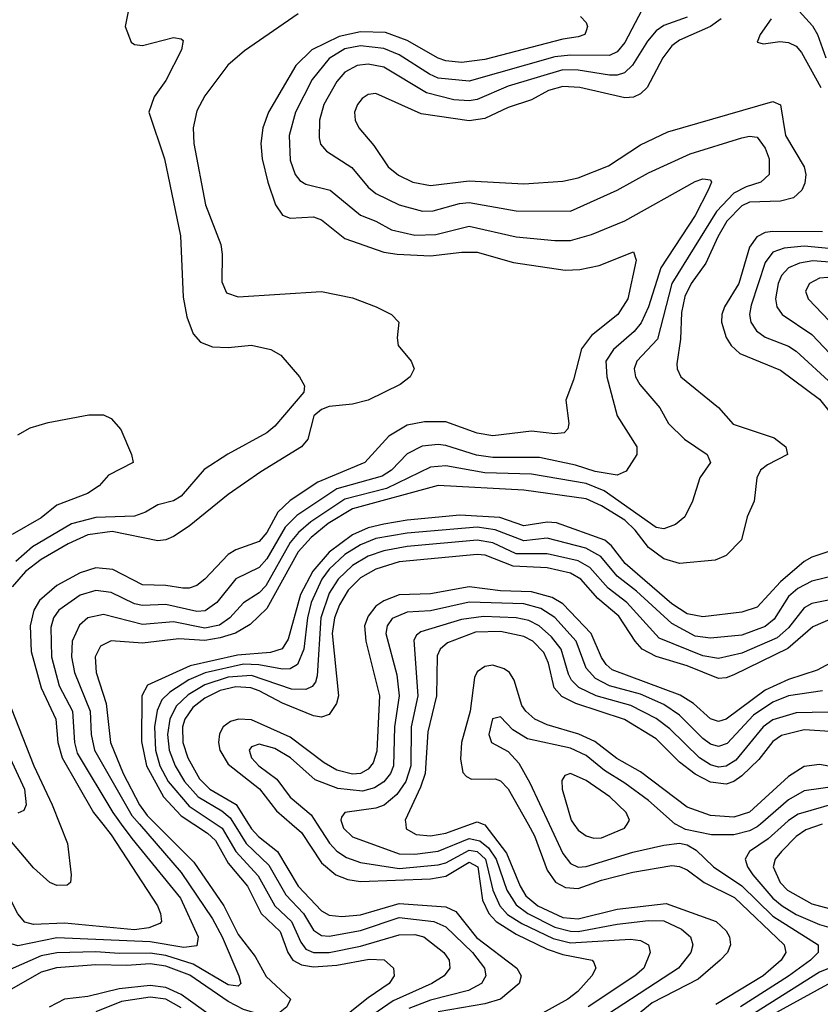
# Model space of a CAD drawing. Header units: inches. Extents: x 990535 to 1117859, y 769386 to 892122.
# Tile 897 of 1056: x 1056535 to 1058592, y 869537 to 872068. Entities that reach past the tile are written whole.
import ezdxf

# ---------------------------------------------------------------- set-up
doc = ezdxf.new("R2010")
doc.units = ezdxf.units.IN
doc.header["$MEASUREMENT"] = 0
doc.layers.add('B0856', color=7, linetype='Continuous')
doc.layers.add('B0857', color=7, linetype='Continuous')

msp = doc.modelspace()

# ---------------------------------------------------------------- linework, layer by layer
at = {"layer": 'B0856', "color": 5}
for points, elevation in [([(1056795.7, 870000), (1056822.7, 869962.7), (1056947.5, 869810), (1056993.2, 869710), (1056990, 869687), (1056956.8, 869683.2), (1056870, 869697.3), (1056630, 869707.7), (1056530, 869686.8), (1056512.5, 869692.5), (1056495.8, 869715.8), (1056469.2, 869790), (1056439.4, 869850), (1056398.7, 869910), (1056350, 869959.8), (1056329.6, 869989.6), (1056326.3, 870000)], 2840), ([(1056748.1, 870000), (1056770, 869972.2), (1056889.1, 869790), (1056896.9, 869770), (1056899.2, 869750), (1056895.1, 869744.9), (1056866.6, 869733.4), (1056830, 869728.7), (1056650, 869745.2), (1056570, 869742.1), (1056547.7, 869747.7), (1056530, 869769.4), (1056498.8, 869830), (1056447.5, 869910), (1056367.9, 870000)], 2820), ([(1056638.2, 870000), (1056657.9, 869950), (1056667, 869870), (1056665.6, 869850), (1056656.9, 869843), (1056630, 869842), (1056612.5, 869850), (1056570, 869887.9), (1056495.8, 869975.8), (1056471.7, 870000)], 2780), ([(1056884.6, 870000), (1056982.2, 869902.2), (1057059.3, 869790), (1057096.3, 869716.3), (1057139.6, 869659.6), (1057168, 869608), (1057230.2, 869550), (1057221.5, 869530), (1057195.6, 869510), (1057170, 869505.8), (1057110, 869523.4), (1057070, 869543.9), (1056971.9, 869611.9), (1056910, 869634.7), (1056870, 869640.5), (1056810, 869636.4), (1056730, 869638.1), (1056629.2, 869630.8), (1056590, 869619.2), (1056490, 869562.1)], 2880), ([(1056842.3, 870000), (1056950, 869875.7), (1057030, 869756.5), (1057055.2, 869710), (1057097.9, 869610), (1057103, 869590), (1057096.4, 869583.6), (1057070, 869587.1), (1056980, 869640), (1056910, 869662.3), (1056870, 869668.2), (1056790, 869667.2), (1056730, 869672), (1056630, 869669.4), (1056590, 869661.7), (1056510, 869626.6)], 2860), ([(1056982, 870000), (1057016.9, 869976.9), (1057037.5, 869957.5), (1057070, 869899.6), (1057120.1, 869840.1), (1057154.9, 869770), (1057203.6, 869723.6), (1057223.4, 869670), (1057236.3, 869650), (1057258.4, 869638.4), (1057290, 869633), (1057350, 869637.5), (1057432.9, 869652.9), (1057471.3, 869651.3), (1057495.2, 869630), (1057496.8, 869610), (1057484.4, 869590), (1057430, 869553.2), (1057350, 869488.8)], 2920), ([(1057039.9, 870000), (1057055, 869990), (1057090, 869930), (1057147.4, 869867.4), (1057190.2, 869790.2), (1057233.1, 869750), (1057256.9, 869696.9), (1057270, 869679), (1057290, 869669.8), (1057330, 869670.4), (1057410, 869686.5), (1057510, 869715.2), (1057550, 869716.2), (1057573.3, 869710), (1057624.8, 869670), (1057638, 869650), (1057639.8, 869630), (1057625.6, 869610), (1057594, 869590), (1057494.5, 869545.5), (1057375.9, 869464.1)], 2940), ([(1057085.7, 870000), (1057116.3, 869950), (1057174.9, 869894.9), (1057218.6, 869818.6), (1057263.8, 869770), (1057290, 869727.4), (1057310, 869713.6), (1057330, 869712.3), (1057410, 869726.5), (1057510, 869759.9), (1057598.4, 869750), (1057630, 869735.6), (1057698.1, 869670), (1057728.8, 869630), (1057732.4, 869610), (1057721.3, 869590), (1057687.9, 869572.1), (1057590, 869547.7), (1057534.3, 869525.7)], 2960), ([(1057122.6, 870000), (1057130, 869988.3), (1057147.9, 869967.9), (1057197.1, 869930), (1057250, 869840.5), (1057310, 869777.4), (1057330, 869765.8), (1057362.4, 869762.4), (1057410, 869767), (1057510, 869795.6), (1057630, 869787.8), (1057655.2, 869775.2), (1057708.7, 869708.7), (1057812.5, 869630), (1057823.1, 869610), (1057817.7, 869590), (1057770.3, 869549.7), (1057730, 869538.4), (1057610, 869517.8)], 2980), ([(1057234.1, 870000), (1057258.8, 869978.8), (1057310, 869900.6), (1057346.7, 869870), (1057378, 869858), (1057410, 869852.6), (1057590, 869859.4), (1057630, 869865.9), (1057690, 869901.9), (1057712, 869890), (1057724.2, 869804.2), (1057740.4, 869770), (1057758.9, 869750), (1057810, 869717.5), (1057890, 869678.6), (1057930, 869664.7), (1058006, 869650), (1058010, 869644.2), (1058014.8, 869630), (1058005, 869610), (1057969.2, 869570), (1057943.1, 869550), (1057870.1, 869510)], 3020), ([(1057299.3, 870000), (1057330.7, 869950.7), (1057350, 869930.1), (1057374, 869914), (1057410, 869901.1), (1057510, 869886), (1057610, 869895.2), (1057630, 869900.5), (1057690, 869932.9), (1057710, 869929.7), (1057731.9, 869910), (1057750.6, 869830), (1057768.4, 869790), (1057788, 869768), (1057824.7, 869744.7), (1057905.8, 869705.8), (1057950, 869694.5), (1058104.1, 869704.1), (1058130, 869701), (1058150.8, 869690), (1058154.6, 869670), (1058138, 869630), (1058115.4, 869610), (1057995, 869530)], 3040), ([(1057363.1, 870000), (1057366.6, 869990), (1057390, 869967.3), (1057510, 869924), (1057550, 869922.9), (1057610, 869930.8), (1057690, 869962.9), (1057717.4, 869957.4), (1057739.3, 869939.3), (1057759, 869910), (1057786.6, 869830), (1057810, 869792.4), (1057840.2, 869770), (1057910, 869735.3), (1057950, 869724.6), (1057970, 869724.4), (1058070, 869743.1), (1058150, 869752.5), (1058190, 869751.7), (1058235.2, 869730), (1058257.9, 869710), (1058264.2, 869690), (1058259.1, 869670), (1058227.4, 869630), (1058048, 869512)], 3060), ([(1057526.6, 870000), (1057527.9, 869987.9), (1057553, 869973), (1057590, 869970.1), (1057630, 869976.8), (1057693.1, 870000)], 3080), ([(1057725.4, 870000), (1057730, 869998.2), (1057785.5, 869925.5), (1057820.5, 869840.5), (1057835.5, 869815.5), (1057866.4, 869790), (1057930, 869759.6), (1057970, 869756.6), (1058070, 869781.1), (1058196.2, 869796.2), (1058324.2, 869750), (1058350, 869725.5), (1058358.9, 869710), (1058360.8, 869690), (1058353, 869670), (1058334.5, 869650), (1058278.4, 869601.6), (1058159.4, 869540.6), (1058090, 869483.5)], 3080), ([(1057840.9, 870000), (1057857.7, 869970), (1057890, 869881.8), (1057911.2, 869851.2), (1057937.5, 869837.5), (1057970, 869834.2), (1058030, 869855.7), (1058110, 869876.9), (1058210, 869893.3), (1058230, 869891.4), (1058250, 869882.3), (1058293.6, 869850), (1058371.1, 869811.1), (1058499.1, 869690), (1058503.1, 869670), (1058490.9, 869650), (1058445.2, 869610), (1058323.6, 869536.4)], 3120), ([(1057895, 870000), (1057930, 869924.8), (1057950, 869898.8), (1057970, 869889.7), (1057990, 869890.7), (1058110, 869927.7), (1058190, 869945.6), (1058230, 869950.9), (1058250, 869946.7), (1058272.8, 869932.8), (1058317.8, 869890), (1058390, 869841.7), (1058470, 869763.7), (1058586.7, 869690), (1058586.1, 869670), (1058566.4, 869650), (1058510, 869609.1), (1058387, 869530)], 3140), ([(1057958.8, 870000), (1057970, 869984.6), (1057990, 869969.6), (1058010, 869963.7), (1058030, 869965.2), (1058088.9, 869990), (1058095.3, 870000)], 3160), ([(1058437.8, 870000), (1058430, 869993.2), (1058410, 869983.1), (1058370, 869972.9), (1058312.7, 869972.7), (1058245.8, 869985.8), (1058219.6, 869999.6), (1058219.2, 870000)], 3140), ([(1058499.8, 870000), (1058458.2, 869961.8), (1058409.6, 869930), (1058398.4, 869910), (1058404.6, 869890), (1058418.1, 869870), (1058469.5, 869810), (1058493.6, 869790), (1058530, 869768), (1058590, 869742.1), (1058650, 869724.8), (1058729.2, 869709.2), (1058758, 869690), (1058758.2, 869670), (1058754.2, 869665.7), (1058731, 869649), (1058630, 869635.6), (1058590, 869619.4), (1058390, 869493.2)], 3160), ([(1058597, 870000), (1058554.7, 869985.3), (1058530, 869968.6), (1058492.5, 869930), (1058476.1, 869910), (1058470.4, 869890), (1058488.6, 869850), (1058507.5, 869830), (1058570, 869795), (1058650, 869774.1), (1058770, 869766.5), (1058830, 869746.6), (1058852, 869730), (1058867, 869710), (1058870.9, 869690), (1058865.4, 869670), (1058834.7, 869630), (1058810, 869609.3), (1058770, 869589.9), (1058750, 869587.2), (1058650, 869598), (1058610, 869588), (1058470, 869510.3)], 3180), ([(1057106.2, 869450), (1056950, 869561.9), (1056910, 869580.4), (1056870, 869584.9), (1056790, 869576.4), (1056710, 869557.1), (1056650, 869549.7), (1056610, 869529.9)], 2920), ([(1056950, 869527.4), (1056910, 869550.1), (1056870, 869555.1), (1056796.1, 869543.9), (1056730, 869517.9)], 2940)]:
    msp.add_lwpolyline(points, dxfattribs=dict(at, elevation=elevation))
at = {"layer": 'B0857', "color": 5}
for points, elevation in [([(1056818, 872110), (1056806, 872050), (1056821, 872010), (1056830, 872004), (1056850, 872001.6), (1056930, 872022), (1056950, 872019.1), (1056954.6, 872014.6), (1056950.2, 871990), (1056910, 871911.3), (1056880.2, 871870), (1056866.4, 871830), (1056906.8, 871710), (1056947.8, 871512.2), (1056954.7, 871354.7), (1056963.8, 871303.8), (1056980, 871260), (1056999.1, 871239.1), (1057030, 871227), (1057070, 871225.2), (1057130, 871231.2), (1057179.7, 871219.7), (1057205.5, 871205.5), (1057254, 871150), (1057266.9, 871126.9), (1057264.4, 871110), (1057190, 871022.7), (1057170, 871005.8), (1057069.2, 870950.8), (1057008.6, 870911.4), (1056950, 870843.2), (1056930, 870830.9), (1056890, 870821), (1056858.3, 870801.7), (1056830, 870791.6), (1056730, 870788.3), (1056667.9, 870772.1), (1056567.6, 870712.4), (1056524.9, 870675.1)], 2760), ([(1058142.4, 872110), (1058090, 872009), (1058070, 871985.3), (1058050, 871975.5), (1057950, 871976.7), (1057910, 871972.6), (1057690, 871909.7), (1057610, 871918), (1057587.6, 871927.6), (1057510, 871977.8), (1057470, 871993.9), (1057410, 872000.3), (1057370, 871992.6), (1057330, 871968.3), (1057286.1, 871913.9), (1057243.1, 871830), (1057227.4, 871770), (1057230, 871707), (1057242.8, 871670), (1057254.7, 871654.7), (1057270, 871645), (1057332.6, 871630), (1057410, 871565.3), (1057450, 871549.7), (1057490, 871527.3), (1057550, 871513.6), (1057604.1, 871515.9), (1057690, 871537.4), (1057810, 871509.4), (1057910, 871499.9), (1057950, 871500.6), (1058003.9, 871516.1), (1058090, 871551), (1058270, 871652.3), (1058290, 871659.1), (1058310, 871656.4), (1058312.5, 871650), (1058304.1, 871630), (1058270, 871564.4), (1058182.2, 871430), (1058150.6, 871329.4), (1058131.2, 871288.8), (1058113.5, 871266.5), (1058060.3, 871219.7), (1058040.9, 871190), (1058043.1, 871150), (1058069.6, 871050), (1058120.6, 870970), (1058120.2, 870950), (1058092.8, 870907.2), (1058070, 870896.8), (1058013.7, 870906.3), (1057962.9, 870922.9), (1057870, 870942.2), (1057750, 870942.6), (1057708.1, 870948.1), (1057630, 870973.2), (1057610, 870975.7), (1057568.6, 870971.4), (1057530, 870952), (1057489.7, 870910), (1057465.9, 870894.1), (1057350, 870861.8), (1057246.9, 870793.1), (1057217, 870763), (1057170, 870681.9), (1057150, 870660.1), (1057090, 870630.7), (1057041.1, 870570), (1057011.5, 870548.5), (1056990, 870546.6), (1056910, 870564.4), (1056850, 870562), (1056830, 870566.6), (1056770, 870595.2), (1056730, 870600.7), (1056690, 870588.3), (1056635.6, 870550), (1056621.9, 870530), (1056614.4, 870505.7), (1056616.2, 870430), (1056635.9, 870355.9), (1056670.5, 870290), (1056675.2, 870210), (1056682.6, 870182.6), (1056774, 870030), (1056795.7, 870000)], 2840), ([(1057250, 872082.9), (1057112.3, 871987.7), (1057069.4, 871950.6), (1057010, 871872), (1056990, 871833.8), (1056980.6, 871790), (1056981.9, 871750), (1057012.4, 871592.4), (1057051.1, 871490), (1057055, 871465), (1057054.2, 871394.2), (1057065.8, 871365.8), (1057095.8, 871355.8), (1057310, 871369.1), (1057390, 871353.3), (1057450.4, 871330), (1057490.4, 871310), (1057508.5, 871290), (1057504.2, 871250), (1057507.4, 871230), (1057540.2, 871190), (1057547.9, 871170), (1057538, 871150), (1057512.2, 871130), (1057430, 871089.6), (1057390, 871079.2), (1057330, 871073.5), (1057310, 871066), (1057290.1, 871050), (1057275.3, 870990), (1057259, 870970), (1057154.1, 870905.9), (1057070, 870847.4), (1056970, 870766.3), (1056930, 870739.5), (1056910, 870730.7), (1056890, 870728.2), (1056771.9, 870751.9), (1056710, 870743.7), (1056659.1, 870720.9), (1056590, 870680), (1056550, 870649.5), (1056515.1, 870610)], 2780), ([(1058537.8, 872090), (1058572, 872052), (1058584.5, 872030), (1058606.3, 871970)], 2940), ([(1057975.9, 872075.9), (1057990, 872060.7), (1057993.4, 872050), (1057990, 872039.3), (1057986.5, 872030), (1057970, 872024.1), (1057930, 872017.6), (1057730, 871965.4), (1057670, 871957.9), (1057630, 871962.1), (1057610, 871968.9), (1057530, 872014.3), (1057474.6, 872034.6), (1057410, 872036.9), (1057355.3, 872024.7), (1057285, 871990), (1057243.8, 871950), (1057173.8, 871830), (1057159.1, 871790), (1057154.5, 871750), (1057157.9, 871710), (1057172.4, 871650), (1057192.1, 871592.1), (1057210, 871565), (1057230, 871557.5), (1057290, 871561.5), (1057310, 871553), (1057370, 871505.3), (1057470, 871470.7), (1057504.9, 871464.9), (1057590, 871461.1), (1057670.4, 871470.4), (1057710, 871470.1), (1057803.7, 871443.7), (1057936.2, 871423.8), (1057974.1, 871425.9), (1058023.6, 871436.4), (1058111.5, 871471.5), (1058119, 871450), (1058097.7, 871350), (1058071.9, 871310), (1058003.7, 871256.3), (1057978.1, 871221.9), (1057958, 871142), (1057937.8, 871090), (1057945.5, 871030), (1057943.5, 871016.5), (1057933.8, 871006.2), (1057910, 871003.7), (1057850, 871010.4), (1057750, 870998.1), (1057710, 871004.8), (1057630, 871034.1), (1057574.5, 871034.5), (1057530, 871025.8), (1057482.9, 870997.1), (1057421.6, 870930), (1057300.8, 870879.2), (1057230, 870832.3), (1057197.8, 870802.2), (1057170, 870749.5), (1057150, 870726.9), (1057090, 870704.8), (1057070, 870692.9), (1057010.5, 870629.5), (1056990, 870613.6), (1056970, 870606.3), (1056953.7, 870606.3), (1056910, 870613.2), (1056850, 870615.1), (1056774.2, 870654.2), (1056730, 870658.6), (1056690, 870645.8), (1056630, 870613.3), (1056585.3, 870574.7), (1056570.9, 870550), (1056561.3, 870510), (1056564.1, 870444.1), (1056589.8, 870350), (1056627.8, 870270), (1056632.9, 870210), (1056643.4, 870170), (1056724.6, 870030), (1056748.1, 870000)], 2820), ([(1058250, 872074.8), (1058190, 872053.1), (1058170, 872039.2), (1058147.6, 872012.4), (1058109.3, 871950.7), (1058088.9, 871931.1), (1058070, 871925.2), (1058050, 871925.5), (1057970, 871938.5), (1057930, 871939.3), (1057790, 871897.4), (1057710, 871862.7), (1057690, 871859), (1057650, 871862.3), (1057579.7, 871879.7), (1057470, 871945.9), (1057430, 871953.3), (1057401.8, 871950), (1057370, 871932.7), (1057350, 871909.3), (1057316.1, 871850), (1057304.9, 871810), (1057303.8, 871763.8), (1057308, 871748), (1057323, 871730), (1057387.8, 871687.8), (1057430, 871637.6), (1057450, 871621.5), (1057510, 871592.1), (1057570, 871576.1), (1057596.9, 871576.9), (1057664.4, 871595.6), (1057690, 871597.8), (1057810, 871576.7), (1057950, 871575.4), (1058070, 871629.7), (1058150, 871674.3), (1058257.1, 871722.9), (1058390, 871764.6), (1058410, 871768.5), (1058430, 871766), (1058450, 871737.7), (1058460.1, 871710), (1058460.1, 871670), (1058439.2, 871650), (1058401.5, 871638.5), (1058370, 871621.6), (1058325.3, 871574.7), (1058210.3, 871390), (1058173.7, 871246.3), (1058120.1, 871190), (1058113.3, 871170), (1058116.8, 871150), (1058128.4, 871130), (1058179.4, 871070), (1058202, 871030), (1058243.1, 870990), (1058301, 870950), (1058309.3, 870930), (1058282.2, 870890), (1058263.2, 870830), (1058243.5, 870790), (1058219.6, 870770), (1058190, 870758.7), (1058170, 870762.2), (1058036.8, 870856.8), (1057990, 870875.7), (1057850, 870899.3), (1057730, 870902.9), (1057630, 870920.7), (1057590, 870917.4), (1057477.2, 870862.8), (1057370, 870835.7), (1057282.9, 870777.1), (1057250.7, 870749.3), (1057230, 870723.9), (1057167.4, 870612.6), (1057150, 870594.5), (1057110, 870568.5), (1057074.6, 870530), (1057048.4, 870511.6), (1057010, 870503.5), (1056930, 870520.2), (1056850, 870513.5), (1056750, 870539.1), (1056710.1, 870529.9), (1056688.2, 870511.8), (1056669.6, 870470.4), (1056668.2, 870430), (1056675.6, 870390), (1056715.9, 870290), (1056718.6, 870230), (1056726.7, 870190), (1056822.6, 870022.6), (1056842.3, 870000)], 2860), ([(1058337.4, 872070), (1058310, 872050.7), (1058230, 872015.2), (1058210, 872000.7), (1058187.3, 871970), (1058146.6, 871893.4), (1058130, 871877), (1058111.5, 871868.5), (1058090, 871867), (1057973.9, 871893.9), (1057930, 871896.5), (1057893.8, 871886.2), (1057850, 871861.8), (1057790, 871841.9), (1057730, 871814.1), (1057690, 871807.5), (1057566.3, 871826.3), (1057450, 871878.1), (1057430, 871875.8), (1057414.8, 871865.2), (1057402.5, 871850), (1057395, 871830), (1057396.4, 871810), (1057406.1, 871790), (1057444.8, 871744.8), (1057481.8, 871690), (1057507.9, 871667.9), (1057544.5, 871650), (1057590, 871641.8), (1057690, 871653.7), (1057830, 871645.6), (1057930, 871652.5), (1057970, 871661.2), (1058047.8, 871692.2), (1058130, 871746.3), (1058200, 871780), (1058470, 871857.5), (1058489.2, 871849.2), (1058502.5, 871770), (1058550.8, 871690), (1058554.9, 871670), (1058552.3, 871647.7), (1058544.6, 871630), (1058522.8, 871610), (1058490, 871601), (1058410, 871598.8), (1058390, 871589.5), (1058352.1, 871550), (1058328.4, 871510), (1058297.8, 871442.2), (1058259.8, 871390), (1058243.5, 871356.5), (1058235.4, 871315.4), (1058233, 871247), (1058223.2, 871183.2), (1058223.8, 871170), (1058233.8, 871150), (1058330, 871070.8), (1058368, 871028), (1058473, 870993), (1058502.9, 870970), (1058507.6, 870950), (1058456, 870924), (1058438, 870910), (1058428.6, 870890), (1058421.7, 870830), (1058404.3, 870790), (1058389.5, 870730.5), (1058350, 870690.6), (1058321.5, 870678.5), (1058230, 870670.3), (1058190, 870682.2), (1058150, 870710.8), (1058115.8, 870755.8), (1058090, 870781.2), (1058030, 870818.6), (1057990, 870836.1), (1057830, 870858.1), (1057610, 870870.9), (1057390, 870810.9), (1057327.2, 870772.8), (1057283.4, 870736.6), (1057250, 870699.6), (1057170, 870554.7), (1057126.5, 870513.5), (1057088.8, 870491.2), (1057050, 870478.6), (1057010, 870472.2), (1056944, 870476), (1056850, 870464.9), (1056770, 870471.4), (1056742.6, 870457.4), (1056728.7, 870430), (1056731, 870390), (1056756.8, 870310), (1056767.7, 870210), (1056800.6, 870130), (1056842.9, 870050), (1056862.3, 870022.3), (1056884.6, 870000)], 2880), ([(1058465.2, 872070), (1058437.6, 872030), (1058429.2, 872010), (1058445.8, 872005.8), (1058488, 872012), (1058510, 872009.7), (1058530, 871999.9), (1058543.4, 871983.4), (1058593.4, 871893.4)], 2920), ([(1058597.1, 871522.9), (1058470, 871523.4), (1058450, 871520.6), (1058429, 871510), (1058410, 871483), (1058382.2, 871390), (1058345.5, 871330), (1058339.2, 871310), (1058338.4, 871290), (1058350, 871251), (1058363, 871230), (1058385.4, 871210), (1058490, 871166.9), (1058590, 871092.1), (1058670, 870991.2)], 2920), ([(1058650, 871476.7), (1058550, 871485.3), (1058499.4, 871480.6), (1058469.5, 871470.5), (1058450, 871443.9), (1058414.1, 871334.1), (1058409.7, 871310), (1058413.5, 871290), (1058428, 871268), (1058450, 871252.2), (1058510, 871229), (1058530, 871216.2), (1058623.4, 871130)], 2940), ([(1058702.5, 871437.5), (1058572.3, 871447.7), (1058538.4, 871441.6), (1058510, 871430.2), (1058492.2, 871410), (1058483.3, 871390), (1058476.6, 871350), (1058480.3, 871330), (1058494.1, 871310), (1058570, 871258.9), (1058661.9, 871161.9)], 2960), ([(1058633, 871407), (1058590, 871403.3), (1058564.4, 871390), (1058553.9, 871370), (1058560.9, 871350), (1058633.7, 871273.7)], 2980), ([(1056530, 871000.7), (1056561.3, 871018.7), (1056607.6, 871032.4), (1056712.1, 871052.1), (1056750, 871052.4), (1056770, 871042.8), (1056794.6, 871014.6), (1056822, 870950), (1056826, 870930), (1056762.8, 870897.2), (1056738.5, 870870), (1056708.5, 870850), (1056630, 870819.6), (1056590, 870787.7), (1056515.1, 870744.9)], 2740), ([(1058650, 870712.8), (1058570, 870686.2), (1058550, 870675.1), (1058490, 870622.9), (1058430, 870557.5), (1058390, 870544.8), (1058290, 870533.1), (1058250, 870541), (1058210, 870566), (1058090.8, 870670), (1058055.5, 870715.5), (1058038.5, 870730), (1057914.3, 870774.3), (1057890, 870775.9), (1057830, 870767), (1057768.4, 870788.4), (1057665.8, 870794.2), (1057530, 870781.5), (1057470, 870771), (1057430, 870761.4), (1057390, 870743.6), (1057330, 870698.8), (1057287.6, 870650), (1057255.8, 870590), (1057224.8, 870475.2), (1057209.2, 870450.8), (1057178.8, 870441.2), (1057094.5, 870434.5), (1056973, 870407), (1056863.1, 870356.9), (1056848.3, 870330), (1056847.3, 870212.7), (1056860.7, 870150), (1056903.9, 870070), (1056950, 870021.3), (1056982, 870000)], 2920), ([(1058630, 870638.8), (1058570, 870624.4), (1058533.9, 870606.1), (1058510, 870584.8), (1058473, 870527), (1058450, 870508), (1058390, 870486), (1058310, 870477.7), (1058270, 870483.1), (1058210, 870515.7), (1058119.2, 870599.2), (1058070, 870637), (1058027.7, 870687.7), (1057989.5, 870709.5), (1057890, 870734.9), (1057830, 870728.1), (1057756.7, 870756.7), (1057710, 870763), (1057530, 870747.9), (1057450, 870733.9), (1057410, 870718.1), (1057370, 870692.9), (1057330, 870655.3), (1057311, 870630), (1057283.2, 870570), (1057274.1, 870530), (1057265, 870450), (1057248.2, 870410), (1057230, 870399.1), (1057210, 870398.1), (1057149.2, 870409.2), (1057110, 870411), (1057011.5, 870388.5), (1056969.4, 870370.6), (1056920.5, 870339.5), (1056900.2, 870319.8), (1056887.6, 870292.4), (1056881, 870250), (1056883.7, 870190), (1056895, 870150), (1056916.4, 870110), (1056970, 870046.2), (1057039.9, 870000)], 2940), ([(1058630, 870579.5), (1058570, 870567), (1058550, 870556.4), (1058510, 870504.4), (1058480.8, 870479.2), (1058390, 870439.3), (1058330, 870425.6), (1058290, 870432.2), (1058178.2, 870478.2), (1058094.9, 870570), (1058046.8, 870606.8), (1057999.8, 870659.8), (1057970, 870676.9), (1057890, 870694.6), (1057810, 870695.1), (1057750, 870723.5), (1057710, 870730), (1057530, 870713.7), (1057470, 870702.2), (1057430, 870688.9), (1057390, 870665.2), (1057352.7, 870630), (1057330, 870593.8), (1057308.5, 870530), (1057298.9, 870381.1), (1057295, 870365), (1057286.2, 870353.8), (1057270, 870346.5), (1057233.3, 870346.7), (1057130, 870382), (1057070, 870378.2), (1057010, 870357.9), (1056967.7, 870332.3), (1056937, 870303), (1056920.3, 870270), (1056914.6, 870230), (1056919.1, 870190), (1056934.3, 870150), (1056958.3, 870110), (1056993.5, 870070), (1057054.5, 870034.5), (1057075.9, 870015.9), (1057085.7, 870000)], 2960), ([(1058650, 870540.5), (1058572.9, 870507.1), (1058508.8, 870451.2), (1058370, 870383.6), (1058350, 870375.7), (1058330, 870374.7), (1058250, 870406.8), (1058170, 870430.8), (1058134.4, 870450), (1058116.1, 870470), (1058074.6, 870534.6), (1058020.4, 870580.4), (1057976.2, 870630), (1057950, 870644.9), (1057890, 870659), (1057802.7, 870662.7), (1057731, 870691), (1057710, 870693.4), (1057510, 870673.9), (1057450, 870655.7), (1057410, 870633), (1057378.3, 870601.7), (1057356, 870564), (1057343.7, 870530), (1057338, 870490), (1057353.6, 870330), (1057348.5, 870310), (1057330, 870282.1), (1057310, 870274.7), (1057290, 870278.6), (1057210, 870311.2), (1057150, 870342.8), (1057128.7, 870350), (1057090, 870352.6), (1057050, 870343.4), (1057010, 870324.2), (1056979.9, 870300.1), (1056959.2, 870270), (1056953.1, 870250), (1056953.5, 870210), (1056966.3, 870170), (1056996.3, 870116.3), (1057023, 870090), (1057090.5, 870050.5), (1057122.6, 870000)], 2980), ([(1058630, 870420.9), (1058584, 870396), (1058510, 870371.5), (1058450, 870344.2), (1058350, 870269.9), (1058330, 870264), (1058310, 870270.3), (1058266.2, 870310), (1058231.6, 870331.6), (1058057, 870397), (1058041.7, 870410), (1058030, 870428.4), (1058003.2, 870490), (1057930, 870566.7), (1057902.7, 870582.7), (1057850, 870597.5), (1057770, 870600.1), (1057690, 870610.4), (1057590, 870592), (1057510, 870589.5), (1057470, 870574.3), (1057450, 870560.2), (1057430, 870534.9), (1057421, 870510), (1057424.1, 870470), (1057459.5, 870330), (1057452.2, 870187.8), (1057442.6, 870157.4), (1057430, 870141.5), (1057410, 870130.5), (1057390, 870128.6), (1057350, 870138.9), (1057317.4, 870157.4), (1057230, 870223.5), (1057130, 870268.1), (1057097.3, 870270), (1057076.2, 870263.8), (1057057.5, 870250), (1057048, 870232), (1057045.6, 870210), (1057049.3, 870190), (1057070, 870154), (1057150.9, 870090.9), (1057194.2, 870034.2), (1057234.1, 870000)], 3020), ([(1058597.3, 870342.7), (1058510, 870329.5), (1058470, 870313.9), (1058420.2, 870279.8), (1058352.9, 870207.1), (1058330, 870199.8), (1058310, 870205.6), (1058290, 870219.8), (1058230, 870280.2), (1058190, 870307.2), (1058130, 870334.4), (1058050, 870355.8), (1058014, 870374), (1057990, 870400.9), (1057964.2, 870470), (1057910, 870530.8), (1057874.1, 870554.1), (1057830, 870566.1), (1057690, 870570.6), (1057590, 870548.2), (1057530, 870544.5), (1057491.8, 870528.2), (1057479, 870510), (1057475.3, 870490), (1057503.5, 870383.5), (1057509.8, 870330), (1057497.4, 870250), (1057495.3, 870150), (1057487.2, 870130), (1057470, 870109), (1057446.7, 870093.3), (1057415.2, 870084.8), (1057352, 870092), (1057293.7, 870113.7), (1057230.4, 870170), (1057190, 870194.6), (1057150, 870205.7), (1057130, 870198.6), (1057124, 870190), (1057130.1, 870170), (1057149.3, 870150), (1057195.5, 870115.5), (1057230, 870068.9), (1057284, 870024), (1057299.3, 870000)], 3040), ([(1058612.2, 870287.8), (1058530, 870286.1), (1058470, 870268.2), (1058445.1, 870250), (1058375.2, 870164.8), (1058350, 870149.2), (1058330, 870146.7), (1058310, 870152.2), (1058281.7, 870170), (1058205.4, 870245.4), (1058170, 870271.6), (1058105.3, 870305.3), (1058016.2, 870330), (1057971.6, 870351.6), (1057952.7, 870370), (1057945.2, 870385.2), (1057926.3, 870450), (1057901.5, 870481.5), (1057869.5, 870510), (1057843.1, 870523.1), (1057810, 870530.5), (1057726.5, 870533.5), (1057670, 870525.9), (1057565.8, 870494.2), (1057554.5, 870485.5), (1057547.5, 870472.5), (1057557.9, 870330), (1057540.3, 870250), (1057539.5, 870150), (1057526.6, 870110), (1057503.5, 870076.5), (1057470.9, 870049.1), (1057450, 870041.4), (1057369.8, 870030.2), (1057361.9, 870018.1), (1057359.6, 870010), (1057363.1, 870000)], 3060), ([(1058644, 870236), (1058550, 870242.5), (1058491.9, 870228.1), (1058470, 870212.7), (1058433.6, 870166.4), (1058390, 870124.3), (1058370, 870109.7), (1058350, 870102.8), (1058310, 870107.5), (1058270, 870128.3), (1058230, 870159.4), (1058170, 870219.5), (1058089, 870269), (1057963.8, 870310), (1057927.9, 870327.9), (1057908.4, 870350), (1057893.4, 870413.4), (1057881.3, 870441.3), (1057853, 870470), (1057830, 870482.7), (1057770, 870495.4), (1057706.3, 870493.7), (1057634.2, 870465.8), (1057615, 870450), (1057607.4, 870432.6), (1057605.4, 870330), (1057583, 870237), (1057576.3, 870130), (1057564.9, 870095.1), (1057525.5, 870010), (1057526.6, 870000)], 3080), ([(1056474.3, 870394.3), (1056571.4, 870150), (1056618.5, 870050), (1056638.2, 870000)], 2780), ([(1058690, 870135), (1058590, 870153.3), (1058550, 870148.1), (1058510, 870122.3), (1058410, 870030.8), (1058370, 870017.6), (1058310, 870022.5), (1058250, 870043.4), (1058130, 870134.3), (1058068.7, 870168.7), (1058012.8, 870212.8), (1057971, 870231), (1057890, 870255), (1057858.3, 870270), (1057834.9, 870290), (1057825.1, 870305.1), (1057805.6, 870370), (1057793.6, 870390), (1057779.5, 870399.5), (1057750, 870408.4), (1057730, 870405.2), (1057710, 870391.6), (1057703.2, 870376.8), (1057692.4, 870290), (1057669.6, 870210), (1057667, 870167), (1057673, 870133), (1057682.4, 870122.4), (1057696, 870116), (1057756.2, 870116.2), (1057770, 870110.9), (1057790, 870091), (1057840.9, 870000)], 3120), ([(1058219.2, 870000), (1058150, 870060.7), (1058090, 870105.4), (1058037.5, 870137.5), (1057990, 870176.1), (1057950, 870195), (1057839.6, 870219.6), (1057802, 870242), (1057770, 870275.7), (1057749.4, 870270.6), (1057740.4, 870230), (1057747.2, 870210), (1057790, 870186.9), (1057816.8, 870156.8), (1057845.8, 870105.8), (1057895, 870000)], 3140), ([(1056471.3, 870251.3), (1056546.7, 870090), (1056551.2, 870050), (1056545.2, 870034.8), (1056530, 870028.5)], 2760), ([(1058095.3, 870000), (1058101.7, 870010), (1058092.8, 870030), (1058050.9, 870070), (1057990, 870112.2), (1057950, 870130.4), (1057935, 870125), (1057927.7, 870112.3), (1057928.3, 870090), (1057951.6, 870010), (1057958.8, 870000)], 3160), ([(1058641.7, 870098.3), (1058550, 870085.4), (1058510, 870062.7), (1058437.8, 870000)], 3140), ([(1058658.8, 870061.2), (1058534.7, 870025.3), (1058510, 870009.4), (1058499.8, 870000)], 3160), ([(1057693.1, 870000), (1057710, 870006.2), (1057725.4, 870000)], 3080)]:
    msp.add_lwpolyline(points, dxfattribs=dict(at, elevation=elevation))

doc.saveas('drawing.dxf')
